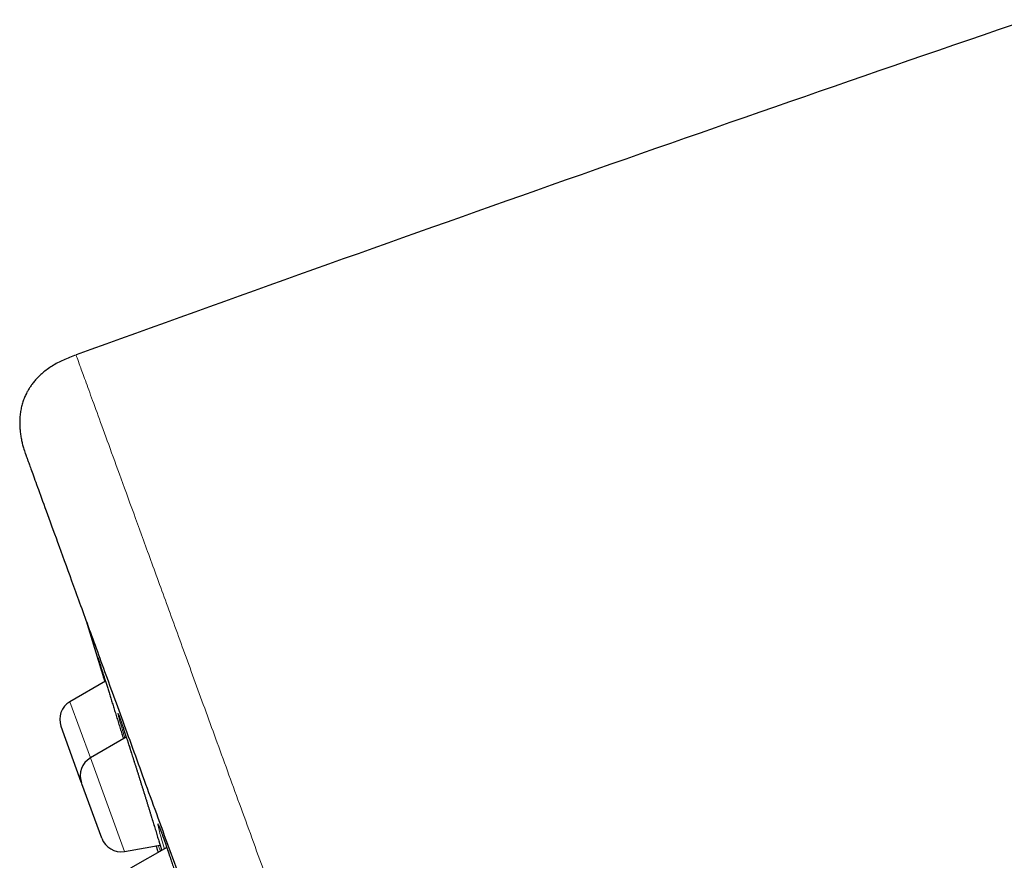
# Model space of a CAD drawing. Header units: millimetres. Extents: x 8 to 436, y 12 to 764.
# Tile 461 of 656: x 28 to 52, y 743 to 764. Entities that reach past the tile are written whole.
import ezdxf

# ---------------------------------------------------------------- set-up
doc = ezdxf.new("R2010")
doc.units = ezdxf.units.MM

msp = doc.modelspace()

# ---------------------------------------------------------------- linework, layer by layer
at = {"color": 7, "linetype": 'Continuous', "lineweight": 30}
for p, q in [((29.871, 747.247), (28.998, 746.742)), ((28.779, 746.135), (28.778, 746.138)), ((29.277, 744.766), (28.779, 746.135)), ((30.385, 745.869), (29.501, 745.359)), ((29.277, 744.766), (29.279, 744.76)), ((29.292, 744.725), (29.281, 744.755)), ((29.781, 743.382), (29.292, 744.725)), ((30.338, 743.061), (31.214, 743.215)), ((31.379, 743.159), (30.489, 742.645))]:
    msp.add_line(p, q, dxfattribs=at)
at = {"color": 252, "linetype": 'Continuous', "lineweight": 0}
for p, q in [((28.998, 746.742), (29.501, 745.359)), ((29.501, 745.359), (30.338, 743.061))]:
    msp.add_line(p, q, dxfattribs=at)
at = {"color": 7, "linetype": 'Continuous', "lineweight": 30, "flags": 128}
msp.add_lwpolyline([(29.398, 748.728), (29.693, 747.766), (29.856, 747.238)], dxfattribs=at)
at = {"color": 252, "linetype": 'Continuous', "lineweight": 0, "flags": 128}
msp.add_lwpolyline([(31.321, 743.125), (31.3, 743.196), (31.274, 743.284), (31.252, 743.364), (31.231, 743.437), (31.213, 743.503), (31.198, 743.561), (31.185, 743.611), (31.174, 743.653), (31.167, 743.687), (31.162, 743.712), (31.16, 743.728), (31.161, 743.736), (31.164, 743.735), (31.171, 743.726), (31.18, 743.707), (31.191, 743.68), (31.206, 743.645), (31.223, 743.601), (31.243, 743.547), (31.265, 743.485), (31.291, 743.414), (31.317, 743.339), (31.346, 743.256), (31.376, 743.167), (31.408, 743.072), (31.442, 742.972), (31.478, 742.866), (31.514, 742.755)], dxfattribs=at)
at = {"color": 7, "linetype": 'Continuous', "lineweight": 30}
for centre, radius, start, end in [((506.095, -560.983), 1400, 108.902221, 109.918032), ((29.248, 746.309), 0.5, 120, 200), ((29.751, 744.926), 0.5, 120, 200), ((30.251, 743.553), 0.5, 200, 280)]:
    msp.add_arc(centre, radius, start, end, dxfattribs=at)
for points, knots in [([(29.15, 755.27), (29.096, 755.25), (28.991, 755.212), (28.839, 755.149), (28.696, 755.079), (28.563, 755.002), (28.442, 754.92), (28.333, 754.834), (28.238, 754.748), (28.157, 754.662), (28.088, 754.579), (28.03, 754.501), (27.982, 754.427), (27.936, 754.344), (27.891, 754.251), (27.849, 754.143), (27.815, 754.031), (27.79, 753.913), (27.772, 753.791), (27.763, 753.668), (27.763, 753.545), (27.77, 753.428), (27.783, 753.312), (27.802, 753.2), (27.827, 753.09), (27.853, 752.996), (27.878, 752.917), (27.895, 752.865), (27.907, 752.83), (27.915, 752.808), (27.924, 752.781), (27.937, 752.746), (27.946, 752.72), (27.952, 752.705)], [0, 0, 0, 0, 0.052339, 0.102913, 0.151961, 0.199248, 0.244354, 0.286845, 0.326372, 0.362707, 0.395742, 0.425461, 0.451982, 0.477656, 0.512315, 0.547627, 0.583734, 0.620692, 0.658465, 0.696936, 0.734881, 0.77112, 0.805527, 0.841803, 0.875851, 0.909359, 0.931415, 0.952877, 0.959366, 0.965787, 0.97417, 0.985575, 1, 1, 1, 1]), ([(27.952, 752.705), (27.958, 752.688), (27.971, 752.654), (28.073, 752.373), (28.237, 751.923), (28.468, 751.287), (28.765, 750.472), (29.126, 749.478), (29.548, 748.32), (30.027, 747.003), (30.563, 745.532), (31.154, 743.907), (31.802, 742.128), (32.502, 740.204), (33.248, 738.153), (34.036, 735.991), (34.86, 733.725), (35.722, 731.357), (36.621, 728.886), (37.554, 726.324), (38.512, 723.693), (39.487, 721.014), (40.475, 718.299), (41.476, 715.548), (42.49, 712.761), (43.171, 710.89), (43.513, 709.951)], [0, 0, 0, 0, 0.041973, 0.083583, 0.125009, 0.166434, 0.208037, 0.25, 0.291973, 0.333583, 0.375009, 0.416434, 0.458038, 0.5, 0.541973, 0.583583, 0.625009, 0.666434, 0.708038, 0.75, 0.79197, 0.833579, 0.875005, 0.91643, 0.958035, 1, 1, 1, 1]), ([(29.689, 747.816), (29.689, 747.816), (29.689, 747.816), (29.69, 747.813), (29.692, 747.808), (29.695, 747.799), (29.699, 747.787), (29.704, 747.771), (29.71, 747.753), (29.717, 747.731), (29.722, 747.715), (29.725, 747.707)], [0, 0, 0, 0, 0.053571, 0.136591, 0.235314, 0.347824, 0.470573, 0.60008, 0.733778, 0.870037, 1, 1, 1, 1]), ([(29.859, 747.24), (29.851, 747.268), (29.832, 747.327), (29.807, 747.409), (29.784, 747.488), (29.762, 747.559), (29.743, 747.623), (29.726, 747.679), (29.716, 747.713), (29.712, 747.726), (29.712, 747.726)], [0, 0, 0, 0, 0.131538, 0.275966, 0.420268, 0.565063, 0.710026, 0.854821, 0.999122, 1, 1, 1, 1]), ([(29.724, 747.71), (29.727, 747.702), (29.734, 747.678), (29.75, 747.63), (29.77, 747.568), (29.792, 747.497), (29.817, 747.42), (29.843, 747.335), (29.872, 747.245), (29.902, 747.148), (29.935, 747.046), (29.968, 746.938), (30.004, 746.826), (30.04, 746.709), (30.078, 746.59), (30.116, 746.467), (30.155, 746.341), (30.195, 746.213), (30.235, 746.084), (30.275, 745.956), (30.302, 745.871), (30.315, 745.828)], [0, 0, 0, 0, 0.029958, 0.0839454, 0.137749, 0.1915508, 0.2455362, 0.299584, 0.3535696, 0.4073717, 0.4612104, 0.5152325, 0.569317, 0.6233394, 0.6771783, 0.7310783, 0.7851621, 0.8393084, 0.8933923, 0.9472925, 1, 1, 1, 1]), ([(30.2, 746.408), (30.2, 746.408), (30.2, 746.408), (30.202, 746.405), (30.204, 746.4), (30.207, 746.391), (30.211, 746.38), (30.217, 746.364), (30.224, 746.346), (30.232, 746.324), (30.24, 746.299), (30.25, 746.271), (30.261, 746.24), (30.272, 746.206), (30.285, 746.169), (30.298, 746.129), (30.312, 746.087), (30.327, 746.043), (30.343, 745.996), (30.359, 745.947), (30.376, 745.895), (30.393, 745.842), (30.412, 745.786), (30.43, 745.728), (30.45, 745.668), (30.47, 745.607), (30.49, 745.544), (30.511, 745.479), (30.532, 745.412), (30.554, 745.345), (30.576, 745.276), (30.598, 745.206), (30.621, 745.135), (30.643, 745.063), (30.667, 744.99), (30.69, 744.917), (30.713, 744.843), (30.737, 744.768), (30.76, 744.693), (30.784, 744.618), (30.807, 744.542), (30.831, 744.467), (30.854, 744.392), (30.878, 744.316), (30.901, 744.241), (30.924, 744.167), (30.947, 744.093), (30.97, 744.02), (30.992, 743.948), (31.014, 743.877), (31.035, 743.807), (31.056, 743.738), (31.077, 743.67), (31.097, 743.603), (31.117, 743.537), (31.137, 743.473), (31.155, 743.411), (31.173, 743.352), (31.191, 743.294), (31.207, 743.238), (31.223, 743.184), (31.239, 743.133), (31.248, 743.101), (31.253, 743.086)], [0, 0, 0, 0, 0.006086, 0.016007, 0.027365, 0.040068, 0.053917, 0.068662, 0.084051, 0.099864, 0.116016, 0.132413, 0.148986, 0.165686, 0.182479, 0.19934, 0.216249, 0.233192, 0.250153, 0.267095, 0.284097, 0.301105, 0.318122, 0.335149, 0.35219, 0.369249, 0.38633, 0.403439, 0.420569, 0.437647, 0.454702, 0.471756, 0.488815, 0.50588, 0.522955, 0.540041, 0.557142, 0.574259, 0.591393, 0.608426, 0.625452, 0.642539, 0.659673, 0.676835, 0.694007, 0.711166, 0.728293, 0.745369, 0.762385, 0.779339, 0.796343, 0.813437, 0.830594, 0.847787, 0.864985, 0.882153, 0.899259, 0.916278, 0.933193, 0.950086, 0.967056, 0.984103, 1, 1, 1, 1]), ([(31.192, 743.675), (31.192, 743.675), (31.192, 743.675), (31.194, 743.671), (31.196, 743.665), (31.2, 743.656), (31.205, 743.643), (31.212, 743.628), (31.219, 743.608), (31.228, 743.586), (31.238, 743.56), (31.248, 743.531), (31.26, 743.499), (31.272, 743.464), (31.286, 743.427), (31.3, 743.387), (31.315, 743.344), (31.331, 743.299), (31.347, 743.251), (31.365, 743.201), (31.382, 743.148), (31.401, 743.094), (31.42, 743.037), (31.44, 742.979), (31.46, 742.919), (31.481, 742.857), (31.502, 742.793), (31.523, 742.728), (31.545, 742.661), (31.568, 742.593), (31.59, 742.524), (31.613, 742.453), (31.636, 742.382), (31.66, 742.309), (31.683, 742.236), (31.707, 742.163), (31.731, 742.089), (31.755, 742.014), (31.778, 741.939), (31.802, 741.864), (31.826, 741.789), (31.85, 741.713), (31.873, 741.638), (31.897, 741.564), (31.92, 741.489), (31.943, 741.416), (31.966, 741.343), (31.988, 741.27), (32.01, 741.198), (32.032, 741.127), (32.054, 741.057), (32.074, 740.989), (32.095, 740.922), (32.114, 740.857), (32.134, 740.794), (32.152, 740.731), (32.17, 740.67), (32.188, 740.611), (32.205, 740.554), (32.221, 740.499), (32.237, 740.446), (32.251, 740.395), (32.265, 740.347), (32.278, 740.302), (32.29, 740.258), (32.302, 740.218), (32.312, 740.179), (32.322, 740.143), (32.331, 740.111), (32.339, 740.081), (32.345, 740.054), (32.351, 740.03), (32.356, 740.011), (32.36, 739.995), (32.362, 739.983), (32.364, 739.974), (32.365, 739.969), (32.366, 739.967), (32.365, 739.967), (32.365, 739.967)], [0, 0, 0, 0, 0.0067904, 0.0150632, 0.024344, 0.0345743, 0.0456364, 0.0573812, 0.0696572, 0.082332, 0.0952995, 0.1084794, 0.1218123, 0.1352291, 0.1487164, 0.1622863, 0.1759213, 0.1896076, 0.2033339, 0.2170909, 0.2308706, 0.2446663, 0.2584724, 0.2722546, 0.2860781, 0.2999013, 0.3137272, 0.3275589, 0.3413989, 0.3552504, 0.3691173, 0.3830036, 0.3969134, 0.4108019, 0.4246511, 0.4384987, 0.4523476, 0.4662006, 0.4800598, 0.4939271, 0.5078046, 0.5216944, 0.5355986, 0.5494914, 0.5632869, 0.5771369, 0.5910281, 0.6049468, 0.6188782, 0.6328038, 0.6467066, 0.6605717, 0.6743847, 0.6881402, 0.7018911, 0.715719, 0.7296021, 0.7435177, 0.7574409, 0.7713391, 0.7851868, 0.7989587, 0.8126303, 0.8262216, 0.839858, 0.8535414, 0.867243, 0.8809184, 0.8945264, 0.9080197, 0.9213415, 0.9344207, 0.9471663, 0.9594701, 0.9702474, 0.9802979, 0.9894552, 0.9976117, 1, 1, 1, 1]), ([(31.115, 743.198), (31.116, 743.196), (31.118, 743.187), (31.126, 743.164), (31.136, 743.132), (31.147, 743.099), (31.156, 743.069), (31.163, 743.047), (31.166, 743.036)], [0, 0, 0, 0, 0.056954, 0.298338, 0.540719, 0.697635, 0.854552, 1, 1, 1, 1])]:
    msp.add_open_spline(points, degree=3, knots=knots, dxfattribs=at)
at = {"color": 252, "linetype": 'Continuous', "lineweight": 0}
for points, knots in [([(29.15, 755.27), (29.15, 755.27), (29.141, 755.293), (29.171, 755.212), (29.242, 755.015), (29.371, 754.662), (29.549, 754.174), (29.777, 753.548), (30.053, 752.787), (30.379, 751.894), (30.751, 750.871), (31.169, 749.721), (31.633, 748.448), (32.139, 747.057), (32.687, 745.55), (33.276, 743.934), (33.902, 742.213), (34.565, 740.393), (35.261, 738.479), (35.99, 736.478), (36.748, 734.395), (37.533, 732.237), (38.343, 730.012), (39.175, 727.725), (40.027, 725.385), (40.896, 722.999), (41.778, 720.573), (42.673, 718.116), (43.575, 715.636), (44.484, 713.14), (45.395, 710.636), (46.307, 708.132), (47.215, 705.636), (48.118, 703.155), (49.012, 700.699), (49.895, 698.273), (50.764, 695.886), (51.615, 693.546), (52.448, 691.26), (53.258, 689.034), (54.043, 686.877), (54.801, 684.794), (55.53, 682.792), (56.226, 680.878), (56.906, 679.01), (57.564, 677.204), (58.193, 675.473), (58.775, 673.875), (59.312, 672.4), (59.626, 671.536), (59.784, 671.104)], [0, 0, 0, 0, 0, 0.0211, 0.0422, 0.063301, 0.084401, 0.105501, 0.126601, 0.147701, 0.168801, 0.189901, 0.211001, 0.232101, 0.253201, 0.274301, 0.295401, 0.316501, 0.337601, 0.358702, 0.379802, 0.400902, 0.422002, 0.443102, 0.464202, 0.485302, 0.506402, 0.527502, 0.548602, 0.569702, 0.590802, 0.611902, 0.633002, 0.654103, 0.675203, 0.696303, 0.717403, 0.738503, 0.759603, 0.780703, 0.801803, 0.822903, 0.844003, 0.865103, 0.886203, 0.908963, 0.931722, 0.954481, 0.977241, 1, 1, 1, 1]), ([(29.712, 747.726), (29.708, 747.74), (29.7, 747.768), (29.691, 747.798), (29.684, 747.821), (29.681, 747.835), (29.68, 747.841), (29.681, 747.837), (29.686, 747.824), (29.694, 747.802), (29.704, 747.771), (29.714, 747.74), (29.722, 747.717), (29.724, 747.71)], [0, 0, 0, 0, 0.093971, 0.188842, 0.283822, 0.378692, 0.473238, 0.57159, 0.670064, 0.768416, 0.862894, 0.957695, 1, 1, 1, 1]), ([(30.348, 745.848), (30.341, 745.874), (30.324, 745.931), (30.3, 746.012), (30.276, 746.092), (30.255, 746.165), (30.237, 746.23), (30.221, 746.287), (30.207, 746.336), (30.196, 746.377), (30.188, 746.409), (30.182, 746.434), (30.18, 746.449), (30.18, 746.455), (30.182, 746.453), (30.188, 746.442), (30.196, 746.423), (30.207, 746.393), (30.221, 746.355), (30.237, 746.308), (30.256, 746.253), (30.277, 746.192), (30.301, 746.122), (30.326, 746.046), (30.354, 745.963), (30.383, 745.873), (30.415, 745.777), (30.448, 745.675), (30.482, 745.568), (30.518, 745.457), (30.555, 745.341), (30.593, 745.222), (30.632, 745.099), (30.672, 744.974), (30.712, 744.847), (30.752, 744.719), (30.793, 744.589), (30.833, 744.459), (30.874, 744.33), (30.914, 744.201), (30.953, 744.075), (30.991, 743.95), (31.029, 743.827), (31.065, 743.708), (31.1, 743.593), (31.134, 743.482), (31.166, 743.376), (31.197, 743.274), (31.225, 743.179), (31.244, 743.117), (31.252, 743.087), (31.253, 743.086)], [0, 0, 0, 0, 0.0174193, 0.0382958, 0.0591964, 0.0800728, 0.100878, 0.121665, 0.1425231, 0.1634053, 0.1842634, 0.2050502, 0.2258134, 0.2466477, 0.2675061, 0.2883403, 0.3091035, 0.3307024, 0.3523279, 0.3739268, 0.3946749, 0.415494, 0.4363371, 0.4571562, 0.4779044, 0.4986519, 0.5194702, 0.5403126, 0.561131, 0.5818787, 0.6026404, 0.6234729, 0.6443294, 0.665162, 0.6859238, 0.7067092, 0.7275655, 0.7484458, 0.7693021, 0.7900876, 0.810892, 0.8317674, 0.8526669, 0.8735423, 0.8943467, 0.9151571, 0.9360386, 0.9569443, 0.9778258, 0.9986361, 1, 1, 1, 1]), ([(31.22, 743.067), (31.212, 743.092), (31.197, 743.136), (31.181, 743.186), (31.174, 743.208)], [0, 0, 0, 0, 0.557002, 1, 1, 1, 1])]:
    msp.add_open_spline(points, degree=3, knots=knots, dxfattribs=at)

doc.saveas('drawing.dxf')
